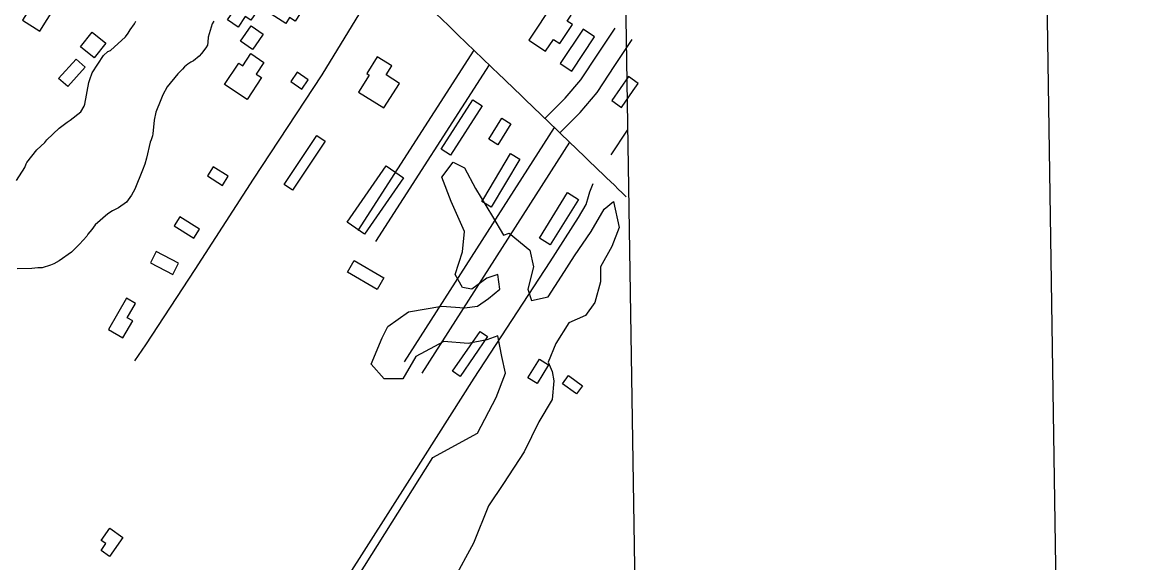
# Model space of a CAD drawing. Extents: x 3823584 to 3861785, y 301729 to 327625.
# Drawn here: x 3858738 to 3860359, y 311459 to 312242 of the extents above; entities that cross this region are included whole.
import ezdxf

# ---------------------------------------------------------------- set-up
doc = ezdxf.new("R2010")
doc.units = 0
for name, color, linetype in [('V-ANNO-SYMB', 7, 'Continuous'), ('V-BLDG-OTLN', 7, 'Continuous'), ('V-GRID-FRAM', 7, 'Continuous'), ('V-ROAD-CNTR', 7, 'Continuous'), ('V-SITE-VEGE', 7, 'Continuous'), ('V-TOPO-SHOR', 7, 'Continuous')]:
    doc.layers.add(name, color=color, linetype=linetype)

msp = doc.modelspace()

# ---------------------------------------------------------------- linework, layer by layer
at = {"layer": 'V-ANNO-SYMB'}
msp.add_lwpolyline([(3827279.7, 302980), (3860358.9, 303490.1), (3860005.6, 326403.9), (3826926.4, 325893.9), (3827279.7, 302980)], dxfattribs=at)
at = {"layer": 'V-BLDG-OTLN'}
for points in [[(3858763.4, 312229.2), (3858784.6, 312262.7), (3858793.7, 312256.9), (3858804.4, 312273.9), (3858797.3, 312278.3), (3858803.8, 312288.6), (3858779.5, 312304), (3858769.6, 312288.3), (3858760.7, 312293.9), (3858739.9, 312261), (3858746, 312257.2), (3858738.3, 312245)], [(3859035.4, 312245.3), (3859073.9, 312301.8), (3859077.8, 312299.1), (3859082.8, 312306.4), (3859093, 312299.5), (3859089.4, 312294.3), (3859098.7, 312288), (3859069.2, 312244.7), (3859061.2, 312250.1), (3859050.8, 312234.8)], [(3859098.8, 312253.8), (3859133, 312306.9), (3859147.4, 312297.7), (3859150.6, 312302.6), (3859165.6, 312292.9), (3859133.7, 312243.4), (3859125.4, 312248.8), (3859119.9, 312240.2)], [(3859508.6, 312270.4), (3859472.3, 312216.1), (3859496.5, 312199.9), (3859507.9, 312217), (3859517, 312211), (3859535.4, 312238.6), (3859527.9, 312243.6), (3859533.7, 312252.3), (3859529.4, 312255.2), (3859530, 312256.1)], [(3858822.5, 312206.3), (3858839.2, 312227.4), (3858859, 312211.8), (3858842.2, 312190.6)], [(3859054.2, 312214.4), (3859069.6, 312236.7), (3859087, 312224.7), (3859075.4, 312207.9), (3859071.6, 312202.4)], [(3859550.8, 312231.9), (3859517.6, 312182.1), (3859534.3, 312171), (3859567.5, 312220.8)], [(3859031.1, 312151.9), (3859051.7, 312182.7), (3859057.6, 312178.8), (3859069.3, 312196.4), (3859088.3, 312183.7), (3859077.1, 312166.9), (3859084.8, 312161.8), (3859063.7, 312130.2)], [(3859225.4, 312140.8), (3859262.1, 312117.8), (3859284.5, 312153.4), (3859265.2, 312165.6), (3859273.4, 312178.7), (3859252.5, 312191.9), (3859237.2, 312167.5), (3859240.8, 312165.3)], [(3858790.7, 312160.4), (3858816.3, 312188.6), (3858829.3, 312176.9), (3858803.8, 312148.6)], [(3859127, 312156.2), (3859143.3, 312145.1), (3859152.4, 312158.4), (3859136.2, 312169.5)], [(3859616.4, 312163.3), (3859592.3, 312128.6), (3859606.6, 312118.6), (3859623.6, 312143.1), (3859630.7, 312153.3)], [(3859344.9, 312058), (3859391, 312129.3), (3859404.5, 312120.6), (3859358.4, 312049.3)], [(3859414.1, 312072.7), (3859433, 312103.1), (3859446.3, 312094.8), (3859427.4, 312064.4)], [(3859117.5, 312006.7), (3859164.7, 312077.9), (3859177, 312069.8), (3859129.8, 311998.5)], [(3859406.8, 311986.8), (3859445.5, 312051.7), (3859459.1, 312043.6), (3859417.6, 311974), (3859404, 311982.1)], [(3859006.4, 312019.3), (3859028.4, 312005.6), (3859036.5, 312018.8), (3859014.5, 312032.4)], [(3859208.7, 311952.2), (3859265.3, 312033.9), (3859290.4, 312016.5), (3859233.8, 311934.8)], [(3859487.5, 311929.1), (3859528.3, 311995.1), (3859544.1, 311985.4), (3859503.2, 311919.4)], [(3858958.2, 311946.9), (3858986.5, 311929.1), (3858994.8, 311942.3), (3858966.5, 311960.1)], [(3858923.6, 311893.5), (3858956.1, 311876.7), (3858964.5, 311892.9), (3858932, 311909.7)], [(3859219.2, 311896.6), (3859262.1, 311871.5), (3859252.3, 311854.7), (3859209.4, 311879.9)], [(3858889, 311842.1), (3858862.8, 311797.1), (3858883.9, 311784.8), (3858898.1, 311809.2), (3858890.1, 311813.9), (3858902.1, 311834.5)], [(3859361.7, 311736.3), (3859401.5, 311793.9), (3859412.3, 311786.5), (3859372.5, 311728.8)], [(3859470.9, 311726.7), (3859487.6, 311753.8), (3859500.8, 311745.6), (3859484.1, 311718.5)], [(3859539.7, 311704.8), (3859521.1, 311718.4), (3859529.7, 311730.2), (3859550, 311715.5), (3859541.4, 311703.6)], [(3858852.4, 311491.4), (3858864.8, 311509), (3858883.8, 311495.8), (3858864.6, 311468.3), (3858852.2, 311477), (3858859.1, 311486.8)]]:
    msp.add_lwpolyline(points, close=True, dxfattribs=at)
at = {"layer": 'V-GRID-FRAM'}
msp.add_lwpolyline([(3827552.2, 325336), (3859397.3, 325827), (3859685.5, 307646.8), (3827824.6, 307155.6), (3827552.2, 325336)], dxfattribs=at)
at = {"layer": 'V-ROAD-CNTR'}
for points in [[(3859269.2, 312327.8), (3859237.3, 312272.2), (3859172, 312165.9), (3859072.6, 312014.6), (3858988.1, 311883.7), (3858916.8, 311774.5), (3858900.7, 311751.7)], [(3859495.4, 312102.6), (3859524.7, 312131.8), (3859547.4, 312158.4), (3859572, 312195.9), (3859597.1, 312233.4)], [(3859517.1, 312081.8), (3859546.8, 312111.4), (3859571.4, 312140.3), (3859597, 312179.3), (3859622.1, 312216.7)], [(3859392.5, 312201.5), (3859224.4, 311940.3)], [(3859414.6, 312180.3), (3859249.7, 311924.1)], [(3859509.1, 312089.4), (3859291.6, 311749.9)], [(3859531.2, 312068.2), (3859316.9, 311733.7)]]:
    msp.add_lwpolyline(points, dxfattribs=at)
msp.add_spline([(3854116.1, 316942.4), (3854169.4, 316931.5), (3854298.8, 316901.8), (3854437.6, 316854.6), (3854560.5, 316798.2), (3854671.2, 316730.2), (3854747.1, 316675.9), (3854806.6, 316630), (3854875.8, 316567.3), (3854972.8, 316478), (3855148.5, 316306.8), (3855485, 315981.6), (3856075.1, 315410.1), (3856623.5, 314884.8), (3857154.5, 314370.4), (3857470.6, 314060.6), (3857747.4, 313795.6), (3858247.6, 313313.3), (3858629.5, 312940.3), (3859041.8, 312538.5), (3859429.8, 312165.7), (3859613.3, 311989.2)], degree=3, dxfattribs=at)
at = {"layer": 'V-SITE-VEGE'}
for points in [[(3858729.8, 312012.6), (3858741.8, 312031.3), (3858743.6, 312036.6), (3858744.8, 312038.9), (3858759.1, 312057), (3858770.5, 312067.5), (3858773.4, 312071.5), (3858791.3, 312088.4), (3858803.2, 312097.1), (3858807.3, 312100), (3858822.8, 312112.2), (3858827.6, 312120.3), (3858828.8, 312123.3), (3858834.4, 312154.4), (3858835.7, 312159.1), (3858839.3, 312168.5), (3858855.5, 312193.6), (3858862, 312199.4), (3858865.6, 312201.1), (3858887.6, 312220.9), (3858891.2, 312226.1), (3858894.2, 312230.8), (3858900.7, 312239.6), (3858902.6, 312243.7)], [(3859015.6, 312243.5), (3859013.2, 312239.4), (3859007.6, 312220.1), (3859007, 312213), (3859006.3, 312208.9), (3859003.9, 312204.8), (3858997.9, 312196.6), (3858994.4, 312192.6), (3858986, 312186.2), (3858982.5, 312183.9), (3858977.8, 312181), (3858973, 312177.5), (3858970, 312174), (3858963.5, 312167), (3858947.9, 312148.4), (3858941.9, 312136.7), (3858938.9, 312129.6), (3858931.6, 312111.5), (3858929.1, 312100.3), (3858927.1, 312080.3), (3858926.5, 312077.4), (3858924.7, 312071.5), (3858923.5, 312068), (3858917.9, 312045.1), (3858915.5, 312036.3), (3858912.4, 312027.6), (3858900.9, 312000), (3858896.1, 311991.3), (3858888.9, 311981.3), (3858877.6, 311973.2), (3858871.7, 311970.4), (3858868.8, 311968.6), (3858862.2, 311964.6), (3858843.8, 311948.3), (3858839, 311941.9), (3858833.1, 311934.9), (3858831.3, 311932), (3858821.1, 311920.3), (3858809.2, 311908.7), (3858791.4, 311896.5), (3858783.7, 311891.9), (3858779, 311890.2), (3858766.6, 311886.2), (3858760.7, 311886.3), (3858751.9, 311885.2), (3858730.7, 311884.9)], [(3859094.8, 311232.9), (3859332.8, 311611.6), (3859397.7, 311646.8), (3859424.7, 311698.2), (3859438.2, 311733.4), (3859432.8, 311757.7), (3859427.4, 311787.5), (3859411.2, 311782.1), (3859384.1, 311776.7), (3859349, 311779.4), (3859308.4, 311757.7), (3859289.5, 311725.2), (3859262.4, 311725.2), (3859243.5, 311746.9), (3859259.7, 311784.8), (3859267.9, 311801), (3859297.6, 311822.6), (3859346.3, 311830.8), (3859378.7, 311828.1), (3859397.7, 311830.8), (3859413.9, 311841.6), (3859430.1, 311855.1), (3859427.4, 311876.7), (3859411.2, 311871.3), (3859389.5, 311855.1), (3859376, 311857.8), (3859365.2, 311876.7), (3859376, 311909.2), (3859378.7, 311939), (3859359.8, 311982.3), (3859346.3, 312017.4), (3859362.5, 312039.1), (3859378.7, 312031), (3859394.9, 312001.2), (3859419.3, 311960.6), (3859435.5, 311933.6), (3859443.6, 311936.3), (3859473.4, 311911.9), (3859478.8, 311887.6), (3859470.7, 311855.1), (3859476.1, 311838.9), (3859500.4, 311844.3), (3859519.3, 311874), (3859538.3, 311903.8), (3859562.6, 311939), (3859581.5, 311971.4), (3859595, 311982.3), (3859603.2, 311944.4), (3859592.3, 311917.3), (3859576.1, 311887.6), (3859576.1, 311865.9), (3859568, 311836.2), (3859554.5, 311817.2), (3859530.1, 311806.4), (3859511.2, 311776.7), (3859500.4, 311749.6), (3859505.8, 311736.1), (3859508.5, 311722.5), (3859505.8, 311695.5), (3859486.9, 311663), (3859465.2, 311619.7), (3859435.5, 311573.7), (3859413.9, 311541.3), (3859392.2, 311487.2), (3859362.5, 311433.1)]]:
    msp.add_lwpolyline(points, dxfattribs=at)
at = {"layer": 'V-TOPO-SHOR'}
for points in [[(3859591.7, 312049.8), (3859615.2, 312085.6)], [(3858961.3, 311051.1), (3859012.5, 311131.3), (3859097.7, 311265.1), (3859205.5, 311432.1), (3859303.2, 311584.8), (3859393.1, 311726.2), (3859503.2, 311894.7), (3859544.2, 311959), (3859555.1, 311977.9), (3859558.8, 311989.6), (3859560.7, 311996.1), (3859565.4, 312008.2)]]:
    msp.add_lwpolyline(points, dxfattribs=at)

doc.saveas('drawing.dxf')
